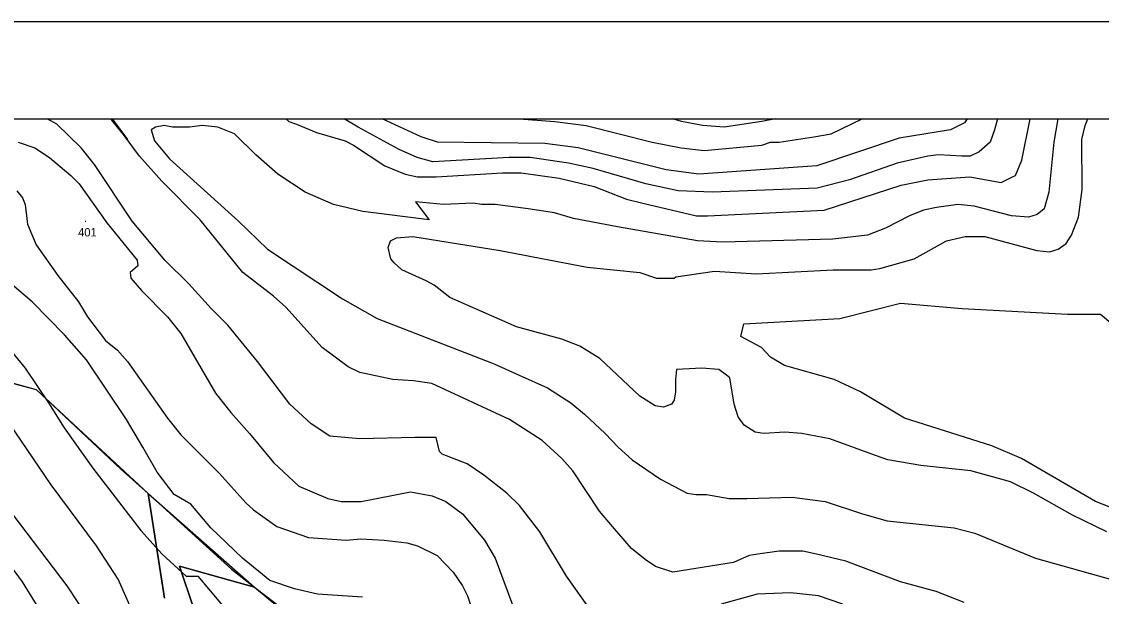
# Model space of a CAD drawing. Extents: x -510989 to -501240, y -1184665 to -1176098.
# Drawn here: x -505094 to -504315, y -1178574 to -1178160 of the extents above; entities that cross this region are included whole.
import ezdxf

# ---------------------------------------------------------------- set-up
doc = ezdxf.new("R2010")
doc.units = 0
for name, color, linetype in [('lesni_pozemek', 7, 'Continuous'), ('ostatni_plocha_x_sportoviste_a_rekr_plocha', 7, 'Continuous'), ('popis', 7, 'Continuous'), ('rozpiska', 7, 'Continuous'), ('vrstevnice_01', 7, 'Continuous'), ('vrstevnice_02', 7, 'Continuous'), ('vrstevnice_05', 7, 'Continuous')]:
    doc.layers.add(name, color=color, linetype=linetype)

msp = doc.modelspace()

# ---------------------------------------------------------------- linework, layer by layer
at = {"layer": 'lesni_pozemek'}
for points in [[(-505113.3, -1178417.03), (-505083.44, -1178425.29), (-505022.64, -1178482.56), (-505002.57, -1178500.32), (-504990.69, -1178575.67)], [(-504969.7, -1178583.49), (-504980.05, -1178552.7), (-504925.88, -1178567.92), (-504901.82, -1178586.38)]]:
    msp.add_lwpolyline(points, dxfattribs=at)
at = {"layer": 'ostatni_plocha_x_sportoviste_a_rekr_plocha'}
msp.add_lwpolyline([(-504990.69, -1178575.67), (-505002.57, -1178500.32), (-504942.42, -1178554.83), (-504925.88, -1178567.92), (-504980.05, -1178552.7), (-504969.7, -1178583.49)], dxfattribs=at)
at = {"layer": 'popis'}
msp.add_lwpolyline([(-505131.69, -1178412.63), (-505083.44, -1178425.29), (-505002.57, -1178500.32), (-504925.88, -1178567.92), (-504883.83, -1178602.78)], dxfattribs=at)
at = {"layer": 'rozpiska'}
for points in [[(-501240.19, -1178160), (-501240.19, -1184460), (-507180.19, -1184460), (-507180.19, -1178160)], [(-507110.19, -1184390), (-507110.19, -1178230), (-501310.19, -1178230), (-501310.19, -1184390)]]:
    msp.add_lwpolyline(points, close=True, dxfattribs=at)
at = {"layer": 'vrstevnice_01'}
for points in [[(-505028.66, -1178230), (-505017.41, -1178245), (-505028.81, -1178231), (-505029.75, -1178230)], [(-504413.69, -1178579), (-504433.91, -1178571), (-504459.59, -1178564), (-504499.09, -1178549), (-504520.09, -1178544), (-504530.09, -1178542), (-504547.09, -1178542), (-504562.5, -1178544), (-504568.81, -1178545), (-504580.09, -1178550), (-504624, -1178557), (-504636.31, -1178553), (-504643.91, -1178548), (-504653.69, -1178540), (-504667.5, -1178524), (-504676.81, -1178513), (-504696.09, -1178484), (-504703.91, -1178475), (-504718.19, -1178462), (-504741.69, -1178447), (-504797.91, -1178421), (-504811.09, -1178419), (-504826.09, -1178418), (-504849.69, -1178413), (-504858.31, -1178409), (-504877.09, -1178395), (-504903.31, -1178366), (-504912, -1178358), (-504934.31, -1178341), (-504965.09, -1178303), (-504992.59, -1178275), (-505008.81, -1178257), (-505028.7, -1178230)], [(-504903.21, -1178230), (-504901, -1178232), (-504895.59, -1178234), (-504881, -1178240), (-504860.31, -1178246), (-504854.41, -1178249), (-504831.69, -1178264), (-504817.09, -1178270), (-504808.09, -1178272), (-504794.69, -1178272), (-504746.91, -1178269), (-504733.31, -1178269), (-504705.81, -1178273), (-504680.69, -1178279), (-504657.31, -1178288), (-504645.5, -1178291), (-504606.69, -1178300), (-504598.91, -1178300), (-504514.69, -1178296), (-504459.09, -1178278), (-504439.91, -1178274), (-504409.59, -1178272), (-504387, -1178276), (-504378.81, -1178272), (-504376.59, -1178271), (-504372.09, -1178260), (-504365.93, -1178230)], [(-504411.46, -1178230), (-504413.31, -1178233), (-504423.59, -1178238), (-504460.59, -1178244), (-504520, -1178264), (-504605.09, -1178270), (-504628.81, -1178267), (-504692.19, -1178251), (-504716.19, -1178248), (-504793.81, -1178247), (-504805.41, -1178243), (-504833.73, -1178230)], [(-504310.69, -1178528), (-504335.41, -1178516), (-504363.59, -1178500), (-504380.09, -1178492), (-504408.69, -1178484), (-504444.91, -1178480), (-504468.81, -1178476), (-504477.69, -1178473), (-504510.5, -1178461), (-504530.69, -1178457), (-504543, -1178456), (-504558.31, -1178457), (-504564.41, -1178456), (-504572.41, -1178451), (-504576.81, -1178445), (-504579.69, -1178436), (-504582.81, -1178417), (-504585.19, -1178415), (-504590.69, -1178411), (-504603, -1178410), (-504621.19, -1178411), (-504622, -1178418), (-504621.91, -1178427), (-504623, -1178433), (-504624.81, -1178436), (-504630.59, -1178438), (-504636.59, -1178437), (-504647.59, -1178430), (-504676.5, -1178403), (-504690.91, -1178394), (-504704, -1178389), (-504736.69, -1178380), (-504784.91, -1178359), (-504796.19, -1178350), (-504802, -1178347), (-504819.59, -1178339), (-504824.91, -1178334), (-504827.41, -1178331), (-504829.31, -1178323), (-504827.69, -1178318), (-504823.41, -1178316), (-504811.5, -1178315), (-504748.5, -1178325), (-504685.69, -1178337), (-504647.81, -1178341), (-504635.69, -1178345), (-504622.81, -1178345), (-504621.81, -1178344), (-504593.91, -1178340), (-504563.41, -1178342), (-504508.19, -1178339), (-504480.81, -1178339), (-504474.59, -1178338), (-504449.59, -1178331), (-504426.41, -1178318), (-504412.91, -1178315), (-504398.81, -1178315), (-504361.19, -1178325), (-504352.09, -1178326), (-504345.81, -1178324), (-504340, -1178320), (-504336.19, -1178314), (-504331.09, -1178301), (-504328.41, -1178281), (-504328.59, -1178245), (-504326.19, -1178235), (-504324.42, -1178230)], [(-504549.86, -1178230), (-504559.69, -1178232), (-504586.81, -1178236), (-504602.59, -1178235), (-504617.59, -1178232), (-504624.21, -1178230)], [(-505096.31, -1178247), (-505084.31, -1178251), (-505073.81, -1178258), (-505058.31, -1178271), (-505052.31, -1178277), (-505032.31, -1178305), (-505010.41, -1178332), (-505009.91, -1178336), (-505015.5, -1178341), (-505015.09, -1178345), (-505007.41, -1178354), (-504988.59, -1178373), (-504978.91, -1178385), (-504953.91, -1178428), (-504943, -1178442), (-504929.31, -1178457), (-504912.19, -1178478), (-504893.81, -1178495), (-504873, -1178504), (-504863.31, -1178506), (-504848.81, -1178506), (-504813.19, -1178499), (-504797.5, -1178502), (-504787.81, -1178506), (-504775.69, -1178515), (-504759.81, -1178534), (-504752.19, -1178547), (-504730.91, -1178604)], [(-504896.91, -1178569), (-504914.81, -1178563), (-504934.59, -1178547), (-504957.31, -1178525), (-504971.69, -1178508), (-504983.69, -1178501), (-504996.09, -1178485), (-505006.31, -1178467), (-505018.31, -1178447), (-505047.09, -1178404), (-505062.91, -1178386), (-505086.31, -1178362), (-505120.69, -1178333)], [(-505005.69, -1178604), (-505024.19, -1178562), (-505039.91, -1178538), (-505072.69, -1178494), (-505111.59, -1178437)], [(-505128.31, -1178517), (-505093.5, -1178564), (-505043.5, -1178645), (-505027.31, -1178669), (-505013.09, -1178687), (-504995.31, -1178705), (-504980.59, -1178718), (-504956.31, -1178735), (-504896.31, -1178766), (-504842.09, -1178804), (-504807.09, -1178820), (-504801.31, -1178823), (-504776.31, -1178842), (-504747.91, -1178861), (-504726.5, -1178873), (-504657, -1178899), (-504632.31, -1178912), (-504617.31, -1178924)], [(-504847.91, -1178575), (-504880.31, -1178573), (-504896.91, -1178569)]]:
    msp.add_lwpolyline(points, dxfattribs=at)
at = {"layer": 'vrstevnice_02'}
for points in [[(-504680.59, -1178588), (-504700.69, -1178560), (-504719.91, -1178528), (-504734.59, -1178509), (-504743.81, -1178500), (-504760.31, -1178487), (-504772.41, -1178479), (-504790.41, -1178472), (-504792.31, -1178470), (-504794.59, -1178460), (-504810, -1178460), (-504849.81, -1178461), (-504871.41, -1178459), (-504884.81, -1178450), (-504900.31, -1178436), (-504923.59, -1178405), (-504945.09, -1178379), (-504957.19, -1178367), (-504973.19, -1178349), (-504990.5, -1178332), (-505014.19, -1178304), (-505041.31, -1178263), (-505051, -1178251), (-505068.59, -1178234), (-505075.43, -1178230)], [(-504346.01, -1178230), (-504348.91, -1178247), (-504352.5, -1178283), (-504355.91, -1178295), (-504360.91, -1178299), (-504367.19, -1178301), (-504379.5, -1178300), (-504406.31, -1178293), (-504418.09, -1178292), (-504433.69, -1178294), (-504443.09, -1178296), (-504453.19, -1178300), (-504470.41, -1178309), (-504483.5, -1178314), (-504508.31, -1178317), (-504587.81, -1178319), (-504606, -1178318), (-504663.91, -1178308), (-504695.5, -1178302), (-504709.41, -1178298), (-504728.31, -1178295), (-504752.19, -1178292), (-504761.91, -1178292), (-504767.91, -1178291), (-504789.31, -1178292), (-504809.59, -1178290), (-504799.81, -1178303), (-504847.69, -1178297), (-504868.81, -1178292), (-504889.19, -1178283), (-504909, -1178270), (-504924.81, -1178256), (-504940.19, -1178241), (-504952.31, -1178236), (-504963.59, -1178235), (-504972.81, -1178236), (-504985, -1178236), (-504990.91, -1178235), (-504997.19, -1178236), (-505000.41, -1178238), (-504998.09, -1178246), (-504987.19, -1178259), (-504937.31, -1178304), (-504916.5, -1178324), (-504862.31, -1178360), (-504837.19, -1178374), (-504754.81, -1178406), (-504752.31, -1178407), (-504734.69, -1178415), (-504714.31, -1178424), (-504697.41, -1178435), (-504687.69, -1178443), (-504672.81, -1178457), (-504663.31, -1178467), (-504653.31, -1178476), (-504632.69, -1178490), (-504613.59, -1178500), (-504607.31, -1178501), (-504599.69, -1178501), (-504583.31, -1178504), (-504570.59, -1178504), (-504537.81, -1178503), (-504514, -1178506), (-504486.91, -1178515), (-504469.09, -1178520), (-504420.81, -1178525), (-504406, -1178529), (-504362.09, -1178547), (-504290.91, -1178567)], [(-504389.68, -1178230), (-504391.69, -1178238), (-504394.91, -1178247), (-504402.91, -1178254), (-504409.31, -1178257), (-504415.41, -1178257), (-504432.09, -1178256), (-504439.81, -1178257), (-504462.09, -1178262), (-504496.31, -1178274), (-504519.81, -1178280), (-504595.19, -1178283), (-504620, -1178282), (-504643.31, -1178277), (-504681.31, -1178266), (-504699.31, -1178262), (-504726.81, -1178258), (-504741.91, -1178258), (-504797, -1178261), (-504808.5, -1178258), (-504821.81, -1178252), (-504851.09, -1178236), (-504861.03, -1178230)], [(-504734.69, -1178230), (-504709, -1178232), (-504686.5, -1178235), (-504638.91, -1178247), (-504617.91, -1178251), (-504601.31, -1178253), (-504559.59, -1178249), (-504553.31, -1178247), (-504547.19, -1178247), (-504522.19, -1178243), (-504509.5, -1178241), (-504487.31, -1178230)], [(-505097.41, -1178282), (-505093.31, -1178287), (-505091.41, -1178292), (-505089.59, -1178306), (-505083.41, -1178321), (-505067.69, -1178343), (-505052.91, -1178362), (-505046.41, -1178373), (-505033.31, -1178390), (-505024.81, -1178397), (-505017.5, -1178405), (-504988.5, -1178446), (-504979, -1178458), (-504951, -1178486), (-504932, -1178507), (-504926.59, -1178512), (-504909.69, -1178524), (-504886.91, -1178532), (-504859.59, -1178534), (-504849.19, -1178533), (-504832.19, -1178534), (-504815.91, -1178536), (-504808.19, -1178538), (-504794.09, -1178545), (-504782.41, -1178557), (-504775.59, -1178567), (-504772.19, -1178574), (-504758.81, -1178614)], [(-504300.91, -1178513), (-504318.91, -1178506), (-504372.31, -1178475), (-504393.69, -1178466), (-504456.59, -1178446), (-504488.41, -1178427), (-504507.5, -1178418), (-504543.19, -1178408), (-504553.31, -1178402), (-504560, -1178395), (-504574.81, -1178387), (-504572.69, -1178378), (-504503.31, -1178374), (-504459.69, -1178363), (-504415, -1178367), (-504339, -1178371), (-504315.19, -1178371), (-504297.5, -1178386)], [(-505110.41, -1178387), (-505091.41, -1178410), (-505074.5, -1178435), (-505063.09, -1178453), (-505042.5, -1178482), (-505007.81, -1178527), (-504992.5, -1178544), (-504975.09, -1178560), (-504966.81, -1178560), (-504949, -1178581)], [(-505045.19, -1178591), (-505061.09, -1178567), (-505099.81, -1178516)], [(-504501.31, -1178580), (-504518.69, -1178574), (-504538.91, -1178572), (-504563.09, -1178573), (-504589, -1178580)]]:
    msp.add_lwpolyline(points, dxfattribs=at)

# ---------------------------------------------------------------- texts
at = {"layer": 'vrstevnice_05'}
for s, p in [('401', (-505053.12, -1178314.91)), ('.', (-505048.84, -1178304.56))]:
    msp.add_text(s, height=6, dxfattribs=at).set_placement(p)

doc.saveas('drawing.dxf')
